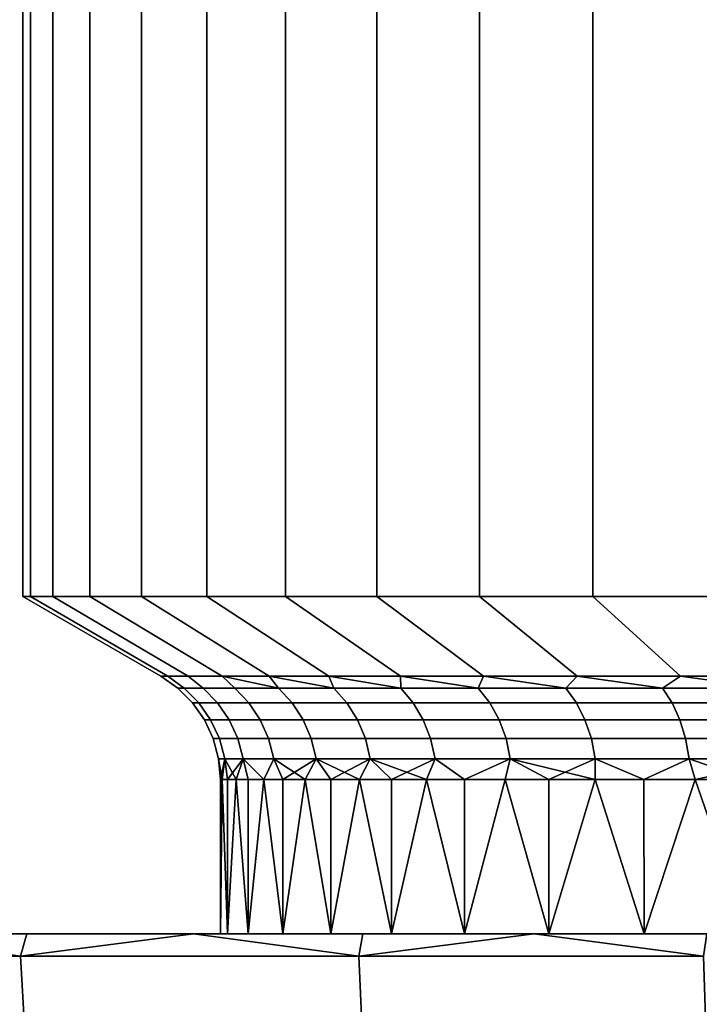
# Model space of a CAD drawing. Header units: metres. Extents: x -109 to 109, y -100 to 76.
# Tile 329 of 337: x 66 to 70.57, y 49.03 to 55.64. Entities that reach past the tile are written whole.
import ezdxf

# ---------------------------------------------------------------- set-up
doc = ezdxf.new("R2010")
doc.units = ezdxf.units.M
doc.layers.add('solid_21062310', color=7, linetype='CONTINUOUS')

msp = doc.modelspace()

# ---------------------------------------------------------------- linework, layer by layer
at = {"layer": 'solid_21062310'}
for points in [[(66.072937, 74.337997, 1.026819), (66.022499, 74.337997), (66.022499, 51.766434), (66.072937, 51.766434, 1.026829)], [(66.072937, 51.766434, -1.026829), (66.022499, 51.766434), (66.022499, 74.337997), (66.072937, 74.337997, -1.026819)], [(66.223778, 74.337997, 2.043845), (66.072937, 74.337997, 1.026819), (66.072937, 51.766434, 1.026829), (66.223778, 51.766434, 2.043844)], [(66.072937, 74.337997, -1.026819), (66.223778, 74.337997, -2.043845), (66.223778, 51.766434, -2.043844), (66.072937, 51.766434, -1.026829)], [(66.47361, 74.337997, 3.041305), (66.223778, 74.337997, 2.043845), (66.223778, 51.766434, 2.043844), (66.473595, 51.766434, 3.04126)], [(66.223778, 74.337997, -2.043845), (66.47361, 74.337997, -3.041304), (66.473595, 51.766434, -3.04126), (66.223778, 51.766434, -2.043844)], [(66.820038, 74.337997, 4.009537), (66.47361, 74.337997, 3.041305), (66.473595, 51.766434, 3.04126), (66.82, 51.766434, 4.009443)], [(66.820038, 74.337997, -4.009536), (66.82, 51.766434, -4.009443), (66.473595, 51.766434, -3.04126), (66.47361, 74.337997, -3.041304)], [(67.259705, 74.337997, 4.939122), (66.820038, 74.337997, 4.009537), (66.82, 51.766434, 4.009443), (67.259651, 51.766434, 4.939025)], [(67.259705, 74.337997, -4.939121), (67.259651, 51.766434, -4.939025), (66.82, 51.766434, -4.009443), (66.820038, 74.337997, -4.009536)], [(67.788361, 74.337997, 5.821112), (67.259705, 74.337997, 4.939122), (67.259651, 51.766434, 4.939025), (67.788322, 51.766434, 5.821049)], [(67.788361, 74.337997, -5.821111), (67.788322, 51.766434, -5.821049), (67.259651, 51.766434, -4.939025), (67.259705, 74.337997, -4.939121)], [(68.400841, 74.337997, 6.646927), (67.788361, 74.337997, 5.821112), (67.788322, 51.766434, 5.821049), (68.400887, 51.766434, 6.646979)], [(67.788361, 74.337997, -5.821111), (68.400841, 74.337997, -6.646926), (68.400887, 51.766434, -6.646979), (67.788322, 51.766434, -5.821049)], [(68.400841, 74.337997, 6.646927), (68.400887, 51.766434, 6.646979), (69.091446, 51.766434, 7.408867), (69.091232, 74.337997, 7.408655)], [(68.400841, 74.337997, -6.646926), (69.091232, 74.337997, -7.408653), (69.091446, 51.766434, -7.408867), (68.400887, 51.766434, -6.646979)], [(69.091232, 74.337997, 7.408655), (69.091446, 51.766434, 7.408867), (69.853294, 51.766434, 8.099341), (69.853012, 74.337997, 8.099107)], [(69.091232, 74.337997, -7.408653), (69.853012, 74.337997, -8.099106), (69.853294, 51.766434, -8.099341), (69.091446, 51.766434, -7.408867)], [(69.853012, 74.337997, 8.099107), (69.853294, 51.766434, 8.099341), (70.679077, 51.766434, 8.711768), (70.678856, 74.337997, 8.711618)], [(69.853012, 74.337997, -8.099106), (70.678856, 74.337997, -8.711617), (70.679077, 51.766434, -8.711768), (69.853294, 51.766434, -8.099341)], [(66.072937, 51.766434, 1.026829), (66.022499, 51.766434), (66.949997, 51.230942), (66.995987, 51.230942, 0.936062)], [(66.995987, 51.230942, -0.936061), (66.949997, 51.230942), (66.022499, 51.766434), (66.072937, 51.766434, -1.026829)], [(66.072937, 51.766434, 1.026829), (66.995987, 51.230942, 0.936062), (67.133499, 51.230942, 1.863109), (66.223778, 51.766434, 2.043844)], [(66.072937, 51.766434, -1.026829), (66.223778, 51.766434, -2.043844), (67.133499, 51.230942, -1.863108), (66.995987, 51.230942, -0.936061)], [(66.223778, 51.766434, 2.043844), (67.133499, 51.230942, 1.863109), (67.361221, 51.230942, 2.772213), (66.473595, 51.766434, 3.04126)], [(66.223778, 51.766434, -2.043844), (66.473595, 51.766434, -3.04126), (67.361221, 51.230942, -2.772212), (67.133499, 51.230942, -1.863108)], [(66.473595, 51.766434, 3.04126), (67.361221, 51.230942, 2.772213), (67.676949, 51.230942, 3.654619), (66.82, 51.766434, 4.009443)], [(66.473595, 51.766434, -3.04126), (66.82, 51.766434, -4.009443), (67.676949, 51.230942, -3.654618), (67.361221, 51.230942, -2.772212)], [(67.259651, 51.766434, 4.939025), (66.82, 51.766434, 4.009443), (67.676949, 51.230942, 3.654619), (68.077644, 51.230942, 4.50183)], [(66.82, 51.766434, -4.009443), (67.259651, 51.766434, -4.939025), (68.077644, 51.230942, -4.501828), (67.676949, 51.230942, -3.654618)], [(67.788322, 51.766434, 5.821049), (67.259651, 51.766434, 4.939025), (68.077644, 51.230942, 4.50183), (68.559456, 51.230942, 5.305685)], [(67.259651, 51.766434, -4.939025), (67.788322, 51.766434, -5.821049), (68.559456, 51.230942, -5.305683), (68.077644, 51.230942, -4.501828)], [(68.400887, 51.766434, 6.646979), (67.788322, 51.766434, 5.821049), (68.559456, 51.230942, 5.305685), (69.117737, 51.230942, 6.058442)], [(68.400887, 51.766434, -6.646979), (69.117737, 51.230942, -6.05844), (68.559456, 51.230942, -5.305683), (67.788322, 51.766434, -5.821049)], [(69.091446, 51.766434, 7.408867), (68.400887, 51.766434, 6.646979), (69.117737, 51.230942, 6.058442), (69.747108, 51.230942, 6.752851)], [(69.091446, 51.766434, -7.408867), (69.747108, 51.230942, -6.752851), (69.117737, 51.230942, -6.05844), (68.400887, 51.766434, -6.646979)], [(69.853294, 51.766434, 8.099341), (69.091446, 51.766434, 7.408867), (69.747108, 51.230942, 6.752851), (70.441521, 51.230942, 7.382233)], [(69.853294, 51.766434, -8.099341), (70.441528, 51.230942, -7.382236), (69.747108, 51.230942, -6.752851), (69.091446, 51.766434, -7.408867)], [(70.679077, 51.766434, 8.711768), (69.853294, 51.766434, 8.099341), (70.441521, 51.230942, 7.382233), (71.19429, 51.230942, 7.940526)], [(70.679077, 51.766434, -8.711768), (71.194298, 51.230942, -7.94053), (70.441528, 51.230942, -7.382236), (69.853294, 51.766434, -8.099341)], [(67.063805, 51.151314), (67.106529, 51.151314, 0.896968), (66.995987, 51.230942, 0.936062), (66.949997, 51.230942)], [(67.106529, 51.151314, -0.896968), (67.063805, 51.151314), (66.949997, 51.230942), (66.995987, 51.230942, -0.936061)], [(67.106529, 51.151314, 0.896968), (67.234329, 51.151314, 1.785812), (67.133499, 51.230942, 1.863109), (66.995987, 51.230942, 0.936062)], [(67.106529, 51.151314, -0.896968), (66.995987, 51.230942, -0.936061), (67.133499, 51.230942, -1.863108), (67.234329, 51.151314, -1.785812)], [(67.234329, 51.151314, 1.785812), (67.446037, 51.151314, 2.658484), (67.361221, 51.230942, 2.772213), (67.133499, 51.230942, 1.863109)], [(67.234329, 51.151314, -1.785812), (67.133499, 51.230942, -1.863108), (67.361221, 51.230942, -2.772212), (67.446037, 51.151314, -2.658484)], [(67.739738, 51.151314, 3.507081), (67.676949, 51.230942, 3.654619), (67.361221, 51.230942, 2.772213)], [(67.446037, 51.151314, 2.658484), (67.739738, 51.151314, 3.507081), (67.361221, 51.230942, 2.772213)], [(67.739738, 51.151314, -3.507081), (67.361221, 51.230942, -2.772212), (67.676949, 51.230942, -3.654618)], [(67.739738, 51.151314, -3.507081), (67.446037, 51.151314, -2.658484), (67.361221, 51.230942, -2.772212)], [(68.11277, 51.151314, 4.323916), (68.077644, 51.230942, 4.50183), (67.676949, 51.230942, 3.654619)], [(67.739738, 51.151314, 3.507081), (68.11277, 51.151314, 4.323916), (67.676949, 51.230942, 3.654619)], [(68.11277, 51.151314, -4.323916), (67.676949, 51.230942, -3.654618), (68.077644, 51.230942, -4.501828)], [(68.11277, 51.151314, -4.323916), (67.739738, 51.151314, -3.507081), (67.676949, 51.230942, -3.654618)], [(68.561768, 51.151314, 5.101594), (68.559456, 51.230942, 5.305685), (68.077644, 51.230942, 4.50183)], [(68.11277, 51.151314, 4.323916), (68.561768, 51.151314, 5.101594), (68.077644, 51.230942, 4.50183)], [(68.561768, 51.151314, -5.101594), (68.077644, 51.230942, -4.501828), (68.559456, 51.230942, -5.305683)], [(68.561768, 51.151314, -5.101594), (68.11277, 51.151314, -4.323916), (68.077644, 51.230942, -4.501828)], [(69.082649, 51.151314, 5.83307), (69.117737, 51.230942, 6.058442), (68.559456, 51.230942, 5.305685)], [(68.561768, 51.151314, 5.101594), (69.082649, 51.151314, 5.83307), (68.559456, 51.230942, 5.305685)], [(69.082649, 51.151314, -5.83307), (68.559456, 51.230942, -5.305683), (69.117737, 51.230942, -6.05844)], [(69.082649, 51.151314, -5.83307), (68.561768, 51.151314, -5.101594), (68.559456, 51.230942, -5.305683)], [(69.082649, 51.151314, 5.83307), (69.6707, 51.151314, 6.511722), (69.117737, 51.230942, 6.058442)], [(69.6707, 51.151314, -6.511722), (69.082649, 51.151314, -5.83307), (69.117737, 51.230942, -6.05844)], [(69.6707, 51.151314, 6.511722), (69.747108, 51.230942, 6.752851), (69.117737, 51.230942, 6.058442)], [(69.6707, 51.151314, -6.511722), (69.117737, 51.230942, -6.05844), (69.747108, 51.230942, -6.752851)], [(69.6707, 51.151314, 6.511722), (70.320602, 51.151314, 7.131402), (69.747108, 51.230942, 6.752851)], [(70.320602, 51.151314, -7.131402), (69.6707, 51.151314, -6.511722), (69.747108, 51.230942, -6.752851)], [(70.320602, 51.151314, 7.131402), (70.441521, 51.230942, 7.382233), (69.747108, 51.230942, 6.752851)], [(70.320602, 51.151314, -7.131402), (69.747108, 51.230942, -6.752851), (70.441528, 51.230942, -7.382236)], [(70.320602, 51.151314, 7.131402), (71.026466, 51.151314, 7.6865), (70.441521, 51.230942, 7.382233)], [(71.026466, 51.151314, -7.6865), (70.320602, 51.151314, -7.131402), (70.441528, 51.230942, -7.382236)], [(71.026466, 51.151314, 7.6865), (71.19429, 51.230942, 7.940526), (70.441521, 51.230942, 7.382233)], [(71.026466, 51.151314, -7.6865), (70.441528, 51.230942, -7.382236), (71.194298, 51.230942, -7.94053)], [(67.162567, 51.05267), (67.204849, 51.05267, 0.88758), (67.106529, 51.151314, 0.896968), (67.063805, 51.151314)], [(67.204849, 51.05267, -0.88758), (67.162567, 51.05267), (67.063805, 51.151314), (67.106529, 51.151314, -0.896968)], [(67.204849, 51.05267, 0.88758), (67.331306, 51.05267, 1.767121), (67.234329, 51.151314, 1.785812), (67.106529, 51.151314, 0.896968)], [(67.331306, 51.05267, -1.767121), (67.204849, 51.05267, -0.88758), (67.106529, 51.151314, -0.896968), (67.234329, 51.151314, -1.785812)], [(67.331306, 51.05267, 1.767121), (67.540794, 51.05267, 2.630659), (67.446037, 51.151314, 2.658484), (67.234329, 51.151314, 1.785812)], [(67.540794, 51.05267, -2.630659), (67.331306, 51.05267, -1.767121), (67.234329, 51.151314, -1.785812), (67.446037, 51.151314, -2.658484)], [(67.540794, 51.05267, 2.630659), (67.831429, 51.05267, 3.470374), (67.739738, 51.151314, 3.507081), (67.446037, 51.151314, 2.658484)], [(67.831429, 51.05267, -3.470374), (67.540794, 51.05267, -2.630659), (67.446037, 51.151314, -2.658484), (67.739738, 51.151314, -3.507081)], [(67.831429, 51.05267, 3.470374), (68.200562, 51.05267, 4.27866), (68.11277, 51.151314, 4.323916), (67.739738, 51.151314, 3.507081)], [(68.200562, 51.05267, -4.27866), (67.831429, 51.05267, -3.470374), (67.739738, 51.151314, -3.507081), (68.11277, 51.151314, -4.323916)], [(68.200562, 51.05267, 4.27866), (68.644852, 51.05267, 5.048198), (68.561768, 51.151314, 5.101594), (68.11277, 51.151314, 4.323916)], [(68.644852, 51.05267, -5.048198), (68.200562, 51.05267, -4.27866), (68.11277, 51.151314, -4.323916), (68.561768, 51.151314, -5.101594)], [(68.644852, 51.05267, 5.048198), (69.160278, 51.05267, 5.772018), (69.082649, 51.151314, 5.83307), (68.561768, 51.151314, 5.101594)], [(69.160278, 51.05267, -5.772018), (68.644852, 51.05267, -5.048198), (68.561768, 51.151314, -5.101594), (69.082649, 51.151314, -5.83307)], [(69.160278, 51.05267, 5.772018), (69.74218, 51.05267, 6.443567), (69.6707, 51.151314, 6.511722), (69.082649, 51.151314, 5.83307)], [(69.74218, 51.05267, -6.443567), (69.160278, 51.05267, -5.772018), (69.082649, 51.151314, -5.83307), (69.6707, 51.151314, -6.511722)], [(69.74218, 51.05267, 6.443567), (70.385284, 51.05267, 7.056762), (70.320602, 51.151314, 7.131402), (69.6707, 51.151314, 6.511722)], [(70.385284, 51.05267, -7.056762), (69.74218, 51.05267, -6.443567), (69.6707, 51.151314, -6.511722), (70.320602, 51.151314, -7.131402)], [(70.385284, 51.05267, 7.056762), (71.083755, 51.05267, 7.606049), (71.026466, 51.151314, 7.6865), (70.320602, 51.151314, 7.131402)], [(71.083755, 51.05267, -7.606049), (70.385284, 51.05267, -7.056762), (70.320602, 51.151314, -7.131402), (71.026466, 51.151314, -7.6865)], [(67.242683, 50.938362), (67.284599, 50.938362, 0.879964), (67.204849, 51.05267, 0.88758), (67.162567, 51.05267)], [(67.284599, 50.938362, -0.879964), (67.242683, 50.938362), (67.162567, 51.05267), (67.204849, 51.05267, -0.88758)], [(67.284599, 50.938362, 0.879964), (67.409973, 50.938362, 1.751959), (67.331306, 51.05267, 1.767121), (67.204849, 51.05267, 0.88758)], [(67.409973, 50.938362, -1.751959), (67.284599, 50.938362, -0.879964), (67.204849, 51.05267, -0.88758), (67.331306, 51.05267, -1.767121)], [(67.409973, 50.938362, 1.751959), (67.617668, 50.938362, 2.608088), (67.540794, 51.05267, 2.630659), (67.331306, 51.05267, 1.767121)], [(67.617668, 50.938362, -2.608088), (67.409973, 50.938362, -1.751959), (67.331306, 51.05267, -1.767121), (67.540794, 51.05267, -2.630659)], [(67.617668, 50.938362, 2.608088), (67.9058, 50.938362, 3.440598), (67.831429, 51.05267, 3.470374), (67.540794, 51.05267, 2.630659)], [(67.9058, 50.938362, -3.440598), (67.617668, 50.938362, -2.608088), (67.540794, 51.05267, -2.630659), (67.831429, 51.05267, -3.470374)], [(67.9058, 50.938362, 3.440598), (68.271767, 50.938362, 4.241949), (68.200562, 51.05267, 4.27866), (67.831429, 51.05267, 3.470374)], [(68.271767, 50.938362, -4.241949), (67.9058, 50.938362, -3.440598), (67.831429, 51.05267, -3.470374), (68.200562, 51.05267, -4.27866)], [(68.271767, 50.938362, 4.241949), (68.71225, 50.938362, 5.004885), (68.644852, 51.05267, 5.048198), (68.200562, 51.05267, 4.27866)], [(68.71225, 50.938362, -5.004885), (68.271767, 50.938362, -4.241949), (68.200562, 51.05267, -4.27866), (68.644852, 51.05267, -5.048198)], [(68.71225, 50.938362, 5.004885), (69.223259, 50.938362, 5.722495), (69.160278, 51.05267, 5.772018), (68.644852, 51.05267, 5.048198)], [(69.223259, 50.938362, -5.722495), (68.71225, 50.938362, -5.004885), (68.644852, 51.05267, -5.048198), (69.160278, 51.05267, -5.772018)], [(69.223259, 50.938362, 5.722495), (69.800163, 50.938362, 6.388282), (69.74218, 51.05267, 6.443567), (69.160278, 51.05267, 5.772018)], [(69.800163, 50.938362, -6.388282), (69.223259, 50.938362, -5.722495), (69.160278, 51.05267, -5.772018), (69.74218, 51.05267, -6.443567)], [(69.800163, 50.938362, 6.388282), (70.437744, 50.938362, 6.996215), (70.385284, 51.05267, 7.056762), (69.74218, 51.05267, 6.443567)], [(70.437744, 50.938362, -6.996215), (69.800163, 50.938362, -6.388282), (69.74218, 51.05267, -6.443567), (70.385284, 51.05267, -7.056762)], [(70.437744, 50.938362, 6.996215), (71.130226, 50.938362, 7.54079), (71.083755, 51.05267, 7.606049), (70.385284, 51.05267, 7.056762)], [(71.130226, 50.938362, -7.54079), (70.437744, 50.938362, -6.996215), (70.385284, 51.05267, -7.056762), (71.083755, 51.05267, -7.606049)], [(67.301704, 50.811867), (67.343353, 50.811867, 0.874353), (67.284599, 50.938362, 0.879964), (67.242683, 50.938362)], [(67.343353, 50.811867, -0.874353), (67.301704, 50.811867), (67.242683, 50.938362), (67.284599, 50.938362, -0.879964)], [(67.343353, 50.811867, 0.874353), (67.467934, 50.811867, 1.740789), (67.409973, 50.938362, 1.751959), (67.284599, 50.938362, 0.879964)], [(67.467934, 50.811867, -1.740789), (67.343353, 50.811867, -0.874353), (67.284599, 50.938362, -0.879964), (67.409973, 50.938362, -1.751959)], [(67.467934, 50.811867, 1.740789), (67.674301, 50.811867, 2.591459), (67.617668, 50.938362, 2.608088), (67.409973, 50.938362, 1.751959)], [(67.674301, 50.811867, -2.591459), (67.467934, 50.811867, -1.740789), (67.409973, 50.938362, -1.751959), (67.617668, 50.938362, -2.608088)], [(67.674301, 50.811867, 2.591459), (67.960602, 50.811867, 3.41866), (67.9058, 50.938362, 3.440598), (67.617668, 50.938362, 2.608088)], [(67.960602, 50.811867, -3.41866), (67.674301, 50.811867, -2.591459), (67.617668, 50.938362, -2.608088), (67.9058, 50.938362, -3.440598)], [(67.960602, 50.811867, 3.41866), (68.324234, 50.811867, 4.214902), (68.271767, 50.938362, 4.241949), (67.9058, 50.938362, 3.440598)], [(68.324234, 50.811867, -4.214902), (67.960602, 50.811867, -3.41866), (67.9058, 50.938362, -3.440598), (68.271767, 50.938362, -4.241949)], [(68.324234, 50.811867, 4.214902), (68.761902, 50.811867, 4.972973), (68.71225, 50.938362, 5.004885), (68.271767, 50.938362, 4.241949)], [(68.761902, 50.811867, -4.972973), (68.324234, 50.811867, -4.214902), (68.271767, 50.938362, -4.241949), (68.71225, 50.938362, -5.004885)], [(68.761902, 50.811867, 4.972973), (69.269653, 50.811867, 5.686008), (69.223259, 50.938362, 5.722495), (68.71225, 50.938362, 5.004885)], [(69.269653, 50.811867, -5.686008), (68.761902, 50.811867, -4.972973), (68.71225, 50.938362, -5.004885), (69.223259, 50.938362, -5.722495)], [(69.269653, 50.811867, 5.686008), (69.84288, 50.811867, 6.347549), (69.800163, 50.938362, 6.388282), (69.223259, 50.938362, 5.722495)], [(69.84288, 50.811867, -6.347549), (69.269653, 50.811867, -5.686008), (69.223259, 50.938362, -5.722495), (69.800163, 50.938362, -6.388282)], [(69.84288, 50.811867, 6.347549), (70.476402, 50.811867, 6.951607), (70.437744, 50.938362, 6.996215), (69.800163, 50.938362, 6.388282)], [(70.476402, 50.811867, -6.951607), (69.84288, 50.811867, -6.347549), (69.800163, 50.938362, -6.388282), (70.437744, 50.938362, -6.996215)], [(70.476402, 50.811867, 6.951607), (71.164467, 50.811867, 7.492709), (71.130226, 50.938362, 7.54079), (70.437744, 50.938362, 6.996215)], [(71.164467, 50.811867, -7.492709), (70.476402, 50.811867, -6.951607), (70.437744, 50.938362, -6.996215), (71.130226, 50.938362, -7.54079)], [(67.337845, 50.67704), (67.379333, 50.67704, 0.870918), (67.343353, 50.811867, 0.874353), (67.301704, 50.811867)], [(67.379333, 50.67704, -0.870918), (67.337845, 50.67704), (67.301704, 50.811867), (67.343353, 50.811867, -0.874353)], [(67.379333, 50.67704, 0.870918), (67.503418, 50.67704, 1.733949), (67.467934, 50.811867, 1.740789), (67.343353, 50.811867, 0.874353)], [(67.503418, 50.67704, -1.733949), (67.379333, 50.67704, -0.870918), (67.343353, 50.811867, -0.874353), (67.467934, 50.811867, -1.740789)], [(67.503418, 50.67704, 1.733949), (67.708977, 50.67704, 2.581277), (67.674301, 50.811867, 2.591459), (67.467934, 50.811867, 1.740789)], [(67.708977, 50.67704, -2.581277), (67.503418, 50.67704, -1.733949), (67.467934, 50.811867, -1.740789), (67.674301, 50.811867, -2.591459)], [(67.708977, 50.67704, 2.581277), (67.994148, 50.67704, 3.405229), (67.960602, 50.811867, 3.41866), (67.674301, 50.811867, 2.591459)], [(67.994148, 50.67704, -3.405229), (67.708977, 50.67704, -2.581277), (67.674301, 50.811867, -2.591459), (67.960602, 50.811867, -3.41866)], [(67.994148, 50.67704, 3.405229), (68.356354, 50.67704, 4.198342), (68.324234, 50.811867, 4.214902), (67.960602, 50.811867, 3.41866)], [(68.356354, 50.67704, -4.198342), (67.994148, 50.67704, -3.405229), (67.960602, 50.811867, -3.41866), (68.324234, 50.811867, -4.214902)], [(68.356354, 50.67704, 4.198342), (68.792305, 50.67704, 4.953434), (68.761902, 50.811867, 4.972973), (68.324234, 50.811867, 4.214902)], [(68.792305, 50.67704, -4.953434), (68.356354, 50.67704, -4.198342), (68.324234, 50.811867, -4.214902), (68.761902, 50.811867, -4.972973)], [(68.792305, 50.67704, 4.953434), (69.298058, 50.67704, 5.663668), (69.269653, 50.811867, 5.686008), (68.761902, 50.811867, 4.972973)], [(69.298058, 50.67704, -5.663668), (68.792305, 50.67704, -4.953434), (68.761902, 50.811867, -4.972973), (69.269653, 50.811867, -5.686008)], [(69.298058, 50.67704, 5.663668), (69.869034, 50.67704, 6.32261), (69.84288, 50.811867, 6.347549), (69.269653, 50.811867, 5.686008)], [(69.869034, 50.67704, -6.32261), (69.298058, 50.67704, -5.663668), (69.269653, 50.811867, -5.686008), (69.84288, 50.811867, -6.347549)], [(69.869034, 50.67704, 6.32261), (70.500069, 50.67704, 6.924294), (70.476402, 50.811867, 6.951607), (69.84288, 50.811867, 6.347549)], [(70.500069, 50.67704, -6.924294), (69.869034, 50.67704, -6.32261), (69.84288, 50.811867, -6.347549), (70.476402, 50.811867, -6.951607)], [(70.500069, 50.67704, 6.924294), (71.185432, 50.67704, 7.46327), (71.164467, 50.811867, 7.492709), (70.476402, 50.811867, 6.951607)], [(71.185432, 50.67704, -7.46327), (70.500069, 50.67704, -6.924294), (70.476402, 50.811867, -6.951607), (71.164467, 50.811867, -7.492709)], [(67.337845, 50.67704), (67.349998, 50.53812), (67.361748, 50.53812, 0.463439)], [(67.379333, 50.67704, -0.870918), (67.349998, 50.53812), (67.337845, 50.67704)], [(67.337845, 50.67704), (67.361748, 50.53812, 0.463439), (67.379333, 50.67704, 0.870918)], [(67.379333, 50.67704, -0.870918), (67.361748, 50.53812, -0.463439), (67.349998, 50.53812)], [(67.379333, 50.67704, 0.870918), (67.361748, 50.53812, 0.463439), (67.396942, 50.53812, 0.925689)], [(67.379333, 50.67704, -0.870918), (67.396942, 50.53812, -0.925689), (67.361748, 50.53812, -0.463439)], [(67.379333, 50.67704, 0.870918), (67.396942, 50.53812, 0.925689), (67.455513, 50.53812, 1.385562)], [(67.379333, 50.67704, 0.870918), (67.455513, 50.53812, 1.385562), (67.503418, 50.67704, 1.733949)], [(67.503418, 50.67704, -1.733949), (67.396942, 50.53812, -0.925689), (67.379333, 50.67704, -0.870918)], [(67.503418, 50.67704, -1.733949), (67.455513, 50.53812, -1.385562), (67.396942, 50.53812, -0.925689)], [(67.503418, 50.67704, 1.733949), (67.455513, 50.53812, 1.385562), (67.5373, 50.53812, 1.841879)], [(67.503418, 50.67704, -1.733949), (67.5373, 50.53812, -1.841879), (67.455513, 50.53812, -1.385562)], [(67.503418, 50.67704, 1.733949), (67.5373, 50.53812, 1.841879), (67.64209, 50.53812, 2.293467)], [(67.503418, 50.67704, 1.733949), (67.64209, 50.53812, 2.293467), (67.708977, 50.67704, 2.581277)], [(67.503418, 50.67704, -1.733949), (67.708977, 50.67704, -2.581277), (67.64209, 50.53812, -2.293467), (67.5373, 50.53812, -1.841879)], [(67.708977, 50.67704, 2.581277), (67.64209, 50.53812, 2.293467), (67.769623, 50.53812, 2.739168)], [(67.708977, 50.67704, -2.581277), (67.769623, 50.53812, -2.739168), (67.64209, 50.53812, -2.293467)], [(67.708977, 50.67704, 2.581277), (67.769623, 50.53812, 2.739168), (67.919563, 50.53812, 3.177838)], [(67.708977, 50.67704, 2.581277), (67.919563, 50.53812, 3.177838), (67.994148, 50.67704, 3.405229)], [(67.994148, 50.67704, -3.405229), (67.769623, 50.53812, -2.739168), (67.708977, 50.67704, -2.581277)], [(67.994148, 50.67704, -3.405229), (67.919563, 50.53812, -3.177838), (67.769623, 50.53812, -2.739168)], [(67.994148, 50.67704, 3.405229), (67.919563, 50.53812, 3.177838), (68.09153, 50.53812, 3.60835)], [(67.994148, 50.67704, -3.405229), (68.09153, 50.53812, -3.60835), (67.919563, 50.53812, -3.177838)], [(67.994148, 50.67704, 3.405229), (68.09153, 50.53812, 3.60835), (68.285088, 50.53812, 4.0296)], [(67.994148, 50.67704, 3.405229), (68.285088, 50.53812, 4.0296), (68.356354, 50.67704, 4.198342)], [(68.356354, 50.67704, -4.198342), (68.09153, 50.53812, -3.60835), (67.994148, 50.67704, -3.405229)], [(68.356354, 50.67704, -4.198342), (68.285088, 50.53812, -4.029599), (68.09153, 50.53812, -3.60835)], [(68.356354, 50.67704, 4.198342), (68.285088, 50.53812, 4.0296), (68.499725, 50.53812, 4.440505)], [(68.356354, 50.67704, -4.198342), (68.499725, 50.53812, -4.440505), (68.285088, 50.53812, -4.029599)], [(68.356354, 50.67704, 4.198342), (68.499725, 50.53812, 4.440505), (68.734901, 50.53812, 4.840012)], [(68.356354, 50.67704, 4.198342), (68.734901, 50.53812, 4.840012), (68.792305, 50.67704, 4.953434)], [(68.792305, 50.67704, -4.953434), (68.499725, 50.53812, -4.440505), (68.356354, 50.67704, -4.198342)], [(68.792305, 50.67704, -4.953434), (68.734901, 50.53812, -4.840011), (68.499725, 50.53812, -4.440505)], [(68.792305, 50.67704, 4.953434), (68.734901, 50.53812, 4.840012), (68.990005, 50.53812, 5.227094)], [(68.792305, 50.67704, -4.953434), (68.990005, 50.53812, -5.227093), (68.734901, 50.53812, -4.840011)], [(69.298058, 50.67704, 5.663668), (68.792305, 50.67704, 4.953434), (68.990005, 50.53812, 5.227094), (69.264397, 50.53812, 5.600759)], [(69.298058, 50.67704, -5.663668), (68.990005, 50.53812, -5.227093), (68.792305, 50.67704, -4.953434)], [(69.298058, 50.67704, -5.663668), (69.264389, 50.53812, -5.600758), (68.990005, 50.53812, -5.227093)], [(69.298058, 50.67704, -5.663668), (69.55735, 50.53812, -5.960044), (69.264389, 50.53812, -5.600758)], [(69.298058, 50.67704, 5.663668), (69.264397, 50.53812, 5.600759), (69.55735, 50.53812, 5.960045)], [(69.298058, 50.67704, 5.663668), (69.55735, 50.53812, 5.960045), (69.868134, 50.53812, 6.304032)], [(69.298058, 50.67704, 5.663668), (69.868134, 50.53812, 6.304032), (69.869034, 50.67704, 6.32261)], [(69.869034, 50.67704, -6.32261), (69.55735, 50.53812, -5.960044), (69.298058, 50.67704, -5.663668)], [(69.869034, 50.67704, -6.32261), (69.868134, 50.53812, -6.304032), (69.55735, 50.53812, -5.960044)], [(69.869034, 50.67704, 6.32261), (69.868134, 50.53812, 6.304032), (70.195938, 50.53812, 6.631838)], [(69.869034, 50.67704, -6.32261), (70.195938, 50.53812, -6.631839), (69.868134, 50.53812, -6.304032)], [(69.869034, 50.67704, 6.32261), (70.195938, 50.53812, 6.631838), (70.500069, 50.67704, 6.924294)], [(70.500069, 50.67704, -6.924294), (70.195938, 50.53812, -6.631839), (69.869034, 50.67704, -6.32261)], [(70.500069, 50.67704, 6.924294), (70.195938, 50.53812, 6.631838), (70.539925, 50.53812, 6.942621)], [(70.500069, 50.67704, -6.924294), (70.539925, 50.53812, -6.942623), (70.195938, 50.53812, -6.631839)], [(70.500069, 50.67704, 6.924294), (70.539925, 50.53812, 6.942621), (70.899216, 50.53812, 7.235584)], [(70.500069, 50.67704, 6.924294), (70.899216, 50.53812, 7.235584), (71.185432, 50.67704, 7.46327)], [(71.185432, 50.67704, -7.46327), (70.539925, 50.53812, -6.942623), (70.500069, 50.67704, -6.924294)], [(71.185432, 50.67704, -7.46327), (70.899216, 50.53812, -7.235587), (70.539925, 50.53812, -6.942623)], [(67.361748, 50.53812, 0.463439), (67.349998, 50.53812), (67.349998, 49.5), (67.397903, 49.5, 0.930894)], [(67.361748, 50.53812, -0.463439), (67.349998, 49.5), (67.349998, 50.53812)], [(67.361748, 50.53812, -0.463439), (67.396942, 50.53812, -0.925689), (67.397903, 49.5, -0.930894), (67.349998, 49.5)], [(67.396942, 50.53812, 0.925689), (67.361748, 50.53812, 0.463439), (67.397903, 49.5, 0.930894)], [(67.455513, 50.53812, 1.385562), (67.396942, 50.53812, 0.925689), (67.397903, 49.5, 0.930894), (67.537392, 49.5, 1.842322)], [(67.396942, 50.53812, -0.925689), (67.455513, 50.53812, -1.385562), (67.397903, 49.5, -0.930894)], [(67.455513, 50.53812, -1.385562), (67.5373, 50.53812, -1.841879), (67.537392, 49.5, -1.842322), (67.397903, 49.5, -0.930894)], [(67.5373, 50.53812, 1.841879), (67.455513, 50.53812, 1.385562), (67.537392, 49.5, 1.842322)], [(67.64209, 50.53812, 2.293467), (67.5373, 50.53812, 1.841879), (67.537392, 49.5, 1.842322), (67.769913, 49.5, 2.73873)], [(67.5373, 50.53812, -1.841879), (67.64209, 50.53812, -2.293467), (67.537392, 49.5, -1.842322)], [(67.64209, 50.53812, -2.293467), (67.769623, 50.53812, -2.739168), (67.769913, 49.5, -2.73873), (67.537392, 49.5, -1.842322)], [(67.769623, 50.53812, 2.739168), (67.64209, 50.53812, 2.293467), (67.769913, 49.5, 2.73873)], [(67.919563, 50.53812, 3.177838), (67.769623, 50.53812, 2.739168), (67.769913, 49.5, 2.73873), (68.09185, 49.5, 3.609023)], [(67.769623, 50.53812, -2.739168), (67.919563, 50.53812, -3.177838), (67.769913, 49.5, -2.73873)], [(67.919563, 50.53812, -3.177838), (68.09153, 50.53812, -3.60835), (68.09185, 49.5, -3.609023), (67.769913, 49.5, -2.73873)], [(68.09153, 50.53812, 3.60835), (67.919563, 50.53812, 3.177838), (68.09185, 49.5, 3.609023)], [(68.285088, 50.53812, 4.0296), (68.09153, 50.53812, 3.60835), (68.09185, 49.5, 3.609023), (68.499802, 49.5, 4.439841)], [(68.09153, 50.53812, -3.60835), (68.285088, 50.53812, -4.029599), (68.09185, 49.5, -3.609023)], [(68.285088, 50.53812, -4.029599), (68.499725, 50.53812, -4.440505), (68.499802, 49.5, -4.439841), (68.09185, 49.5, -3.609023)], [(68.499725, 50.53812, 4.440505), (68.285088, 50.53812, 4.0296), (68.499802, 49.5, 4.439841)], [(68.734901, 50.53812, 4.840012), (68.499725, 50.53812, 4.440505), (68.499802, 49.5, 4.439841), (68.990623, 49.5, 5.227886)], [(68.499725, 50.53812, -4.440505), (68.734901, 50.53812, -4.840011), (68.499802, 49.5, -4.439841)], [(68.734901, 50.53812, -4.840011), (68.990005, 50.53812, -5.227093), (68.990623, 49.5, -5.227886), (68.499802, 49.5, -4.439841)], [(68.990005, 50.53812, 5.227094), (68.734901, 50.53812, 4.840012), (68.990623, 49.5, 5.227886)], [(69.264397, 50.53812, 5.600759), (68.990005, 50.53812, 5.227094), (68.990623, 49.5, 5.227886), (69.557152, 49.5, 5.959245)], [(68.990005, 50.53812, -5.227093), (69.264389, 50.53812, -5.600758), (68.990623, 49.5, -5.227886)], [(69.264389, 50.53812, -5.600758), (69.55735, 50.53812, -5.960044), (69.557152, 49.5, -5.959245), (68.990623, 49.5, -5.227886)], [(69.55735, 50.53812, 5.960045), (69.264397, 50.53812, 5.600759), (69.557152, 49.5, 5.959245)], [(69.868134, 50.53812, 6.304032), (69.55735, 50.53812, 5.960045), (69.557152, 49.5, 5.959245), (70.196854, 49.5, 6.632599)], [(69.868134, 50.53812, -6.304032), (70.195938, 50.53812, -6.631839), (70.196854, 49.5, -6.632599), (69.557152, 49.5, -5.959245)], [(69.55735, 50.53812, -5.960044), (69.868134, 50.53812, -6.304032), (69.557152, 49.5, -5.959245)], [(70.195938, 50.53812, 6.631838), (69.868134, 50.53812, 6.304032), (70.196854, 49.5, 6.632599)], [(70.539925, 50.53812, 6.942621), (70.195938, 50.53812, 6.631838), (70.196854, 49.5, 6.632599), (70.898705, 49.5, 7.234753)], [(70.195938, 50.53812, -6.631839), (70.539925, 50.53812, -6.942623), (70.196854, 49.5, -6.632599)], [(70.539925, 50.53812, -6.942623), (70.899216, 50.53812, -7.235587), (70.898705, 49.5, -7.234753), (70.196854, 49.5, -6.632599)], [(70.899216, 50.53812, 7.235584), (70.539925, 50.53812, 6.942621), (70.898705, 49.5, 7.234753)], [(44.850693, 49.5), (44.873661, 49.5, 1.189918), (67.397903, 49.5, 0.930894), (67.349998, 49.5)], [(44.873661, 49.5, -1.189918), (44.850693, 49.5), (67.349998, 49.5), (67.397903, 49.5, -0.930894)], [(44.940258, 49.5, 2.372911), (67.537392, 49.5, 1.842322), (67.397903, 49.5, 0.930894), (44.873661, 49.5, 1.189918)], [(44.940258, 49.5, -2.372911), (44.873661, 49.5, -1.189918), (67.397903, 49.5, -0.930894), (67.537392, 49.5, -1.842322)], [(45.050488, 49.5, 3.548979), (67.769913, 49.5, 2.73873), (67.537392, 49.5, 1.842322), (44.940258, 49.5, 2.372911)], [(45.050488, 49.5, -3.548979), (44.940258, 49.5, -2.372911), (67.537392, 49.5, -1.842322), (67.769913, 49.5, -2.73873)], [(45.204353, 49.5, 4.718122), (68.09185, 49.5, 3.609023), (67.769913, 49.5, 2.73873), (45.050488, 49.5, 3.548979)], [(45.050488, 49.5, -3.548979), (67.769913, 49.5, -2.73873), (68.09185, 49.5, -3.609023)], [(45.204353, 49.5, -4.718122), (45.050488, 49.5, -3.548979), (68.09185, 49.5, -3.609023), (68.499802, 49.5, -4.439841)], [(45.402264, 49.5, 5.882078), (68.990623, 49.5, 5.227886), (68.499802, 49.5, 4.439841), (45.204353, 49.5, 4.718122)], [(45.204353, 49.5, 4.718122), (68.499802, 49.5, 4.439841), (68.09185, 49.5, 3.609023)], [(45.402264, 49.5, -5.882078), (45.204353, 49.5, -4.718122), (68.499802, 49.5, -4.439841), (68.990623, 49.5, -5.227886)], [(45.644463, 49.5, 7.041844), (69.557152, 49.5, 5.959245), (68.990623, 49.5, 5.227886), (45.402264, 49.5, 5.882078)], [(45.402264, 49.5, -5.882078), (68.990623, 49.5, -5.227886), (69.557152, 49.5, -5.959245)], [(45.644463, 49.5, -7.041844), (45.402264, 49.5, -5.882078), (69.557152, 49.5, -5.959245), (70.196854, 49.5, -6.632599)], [(45.929832, 49.5, 8.192769), (70.898705, 49.5, 7.234753), (70.196854, 49.5, 6.632599), (45.644463, 49.5, 7.041844)], [(45.644463, 49.5, 7.041844), (70.196854, 49.5, 6.632599), (69.557152, 49.5, 5.959245)], [(45.644463, 49.5, -7.041844), (70.196854, 49.5, -6.632599), (70.898705, 49.5, -7.234753)], [(45.929832, 49.5, -8.192769), (45.644463, 49.5, -7.041844), (70.898705, 49.5, -7.234753), (71.661133, 49.5, -7.765673)], [(46.257225, 49.5, 9.330058), (72.469551, 49.5, 8.214149), (71.661133, 49.5, 7.765673), (45.929832, 49.5, 8.192769)], [(45.929832, 49.5, 8.192769), (71.661133, 49.5, 7.765673), (70.898705, 49.5, 7.234753)], [(45.929832, 49.5, -8.192769), (71.661133, 49.5, -7.765673), (72.469551, 49.5, -8.214149)], [(45.929832, 49.5, -8.192769), (72.469551, 49.5, -8.214149), (73.323471, 49.5, -8.580749)], [(45.929832, 49.5, -8.192769), (73.323471, 49.5, -8.580749), (74.205421, 49.5, -8.857331)], [(45.929832, 49.5, -8.192769), (74.205421, 49.5, -8.857331), (75.115799, 49.5, -9.044491)], [(46.257225, 49.5, -9.330058), (45.929832, 49.5, -8.192769), (75.115799, 49.5, -9.044491), (76.035271, 49.5, -9.137949)], [(46.257225, 49.5, 9.330058), (76.964729, 49.5, 9.137949), (76.035271, 49.5, 9.137949)], [(106.742775, 49.5, 9.330058), (76.964729, 49.5, 9.137949), (46.257225, 49.5, 9.330058)], [(46.257225, 49.5, 9.330058), (76.035271, 49.5, 9.137949), (75.115799, 49.5, 9.044491)], [(46.257225, 49.5, 9.330058), (75.115799, 49.5, 9.044491), (74.205421, 49.5, 8.857331)], [(46.257225, 49.5, 9.330058), (74.205421, 49.5, 8.857331), (73.323471, 49.5, 8.580749)], [(46.257225, 49.5, 9.330058), (73.323471, 49.5, 8.580749), (72.469551, 49.5, 8.214149)], [(46.257225, 49.5, -9.330058), (76.035271, 49.5, -9.137949), (106.742775, 49.5, -9.330058)], [(46.626232, 49.5, -10.451293), (46.257225, 49.5, -9.330058), (106.742775, 49.5, -9.330058), (106.373772, 49.5, -10.451293)], [(106.373772, 49.5, 10.451293), (106.742775, 49.5, 9.330058), (46.257225, 49.5, 9.330058), (46.626232, 49.5, 10.451293)], [(47.038429, 49.5, -11.561517), (46.626232, 49.5, -10.451293), (106.373772, 49.5, -10.451293), (105.961571, 49.5, -11.561517)], [(105.961571, 49.5, 11.561517), (106.373772, 49.5, 10.451293), (46.626232, 49.5, 10.451293), (47.038429, 49.5, 11.561517)], [(47.492268, 49.5, -12.657188), (47.038429, 49.5, -11.561517), (105.961571, 49.5, -11.561517), (105.507729, 49.5, -12.657188)], [(105.507729, 49.5, 12.657188), (105.961571, 49.5, 11.561517), (47.038429, 49.5, 11.561517), (47.492268, 49.5, 12.657188)], [(47.985847, 49.5, -13.733713), (47.492268, 49.5, -12.657188), (105.507729, 49.5, -12.657188), (105.014153, 49.5, -13.733713)], [(105.014153, 49.5, 13.733713), (105.507729, 49.5, 12.657188), (47.492268, 49.5, 12.657188), (47.985847, 49.5, 13.733713)], [(48.517765, 49.5, -14.787492), (47.985847, 49.5, -13.733713), (105.014153, 49.5, -13.733713), (104.482231, 49.5, -14.787492)], [(104.482231, 49.5, 14.787492), (105.014153, 49.5, 13.733713), (47.985847, 49.5, 13.733713), (48.517765, 49.5, 14.787492)], [(49.090477, 49.5, -15.823219), (48.517765, 49.5, -14.787492), (104.482231, 49.5, -14.787492), (103.909523, 49.5, -15.823219)], [(103.909523, 49.5, 15.823219), (104.482231, 49.5, 14.787492), (48.517765, 49.5, 14.787492), (49.090477, 49.5, 15.823219)], [(49.702553, 49.5, -16.838882), (49.090477, 49.5, -15.823219), (103.909523, 49.5, -15.823219), (103.297447, 49.5, -16.838882)], [(103.297447, 49.5, 16.838882), (103.909523, 49.5, 15.823219), (49.090477, 49.5, 15.823219), (49.702553, 49.5, 16.838882)], [(50.351395, 49.5, -17.830261), (49.702553, 49.5, -16.838882), (103.297447, 49.5, -16.838882), (102.648605, 49.5, -17.830261)], [(102.648605, 49.5, 17.830261), (103.297447, 49.5, 16.838882), (49.702553, 49.5, 16.838882), (50.351395, 49.5, 17.830261)], [(51.03458, 49.5, -18.793356), (50.351395, 49.5, -17.830261), (102.648605, 49.5, -17.830261), (101.965416, 49.5, -18.793356)], [(101.965416, 49.5, 18.793356), (102.648605, 49.5, 17.830261), (50.351395, 49.5, 17.830261), (51.03458, 49.5, 18.793356)], [(51.754696, 49.5, -19.731445), (51.03458, 49.5, -18.793356), (101.965416, 49.5, -18.793356), (101.245308, 49.5, -19.731445)], [(101.245308, 49.5, 19.731445), (101.965416, 49.5, 18.793356), (51.03458, 49.5, 18.793356), (51.754696, 49.5, 19.731445)], [(52.511185, 49.5, -20.64431), (51.754696, 49.5, -19.731445), (101.245308, 49.5, -19.731445), (100.488815, 49.5, -20.64431)], [(100.488815, 49.5, 20.64431), (101.245308, 49.5, 19.731445), (51.754696, 49.5, 19.731445), (52.511185, 49.5, 20.64431)], [(52.511185, 49.5, -20.64431), (100.488815, 49.5, -20.64431), (99.69915, 49.5, -21.5282)], [(52.511185, 49.5, -20.64431), (99.69915, 49.5, -21.5282), (53.30085, 49.5, -21.5282)], [(100.488815, 49.5, 20.64431), (52.511185, 49.5, 20.64431), (53.30085, 49.5, 21.5282)], [(53.30085, 49.5, -21.5282), (99.69915, 49.5, -21.5282), (98.879517, 49.5, -22.379364)], [(53.30085, 49.5, -21.5282), (98.879517, 49.5, -22.379364), (54.120483, 49.5, -22.379364)], [(99.69915, 49.5, 21.5282), (53.30085, 49.5, 21.5282), (54.120483, 49.5, 22.379364)], [(100.488815, 49.5, 20.64431), (53.30085, 49.5, 21.5282), (99.69915, 49.5, 21.5282)], [(54.120483, 49.5, -22.379364), (98.879517, 49.5, -22.379364), (98.028313, 49.5, -23.199028)], [(54.120483, 49.5, -22.379364), (98.028313, 49.5, -23.199028), (54.971684, 49.5, -23.199028)], [(98.879517, 49.5, 22.379364), (54.120483, 49.5, 22.379364), (54.971684, 49.5, 23.199028)], [(99.69915, 49.5, 21.5282), (54.120483, 49.5, 22.379364), (98.879517, 49.5, 22.379364)], [(54.971684, 49.5, -23.199028), (98.028313, 49.5, -23.199028), (97.144348, 49.5, -23.988758)], [(54.971684, 49.5, -23.199028), (97.144348, 49.5, -23.988758), (55.855648, 49.5, -23.988758)], [(98.028313, 49.5, 23.199028), (54.971684, 49.5, 23.199028), (55.855648, 49.5, 23.988758)], [(98.879517, 49.5, 22.379364), (54.971684, 49.5, 23.199028), (98.028313, 49.5, 23.199028)], [(55.855648, 49.5, -23.988758), (97.144348, 49.5, -23.988758), (96.2314, 49.5, -24.745325)], [(55.855648, 49.5, -23.988758), (96.2314, 49.5, -24.745325), (56.7686, 49.5, -24.745325)], [(97.144348, 49.5, 23.988758), (55.855648, 49.5, 23.988758), (56.7686, 49.5, 24.745325)], [(98.028313, 49.5, 23.199028), (55.855648, 49.5, 23.988758), (97.144348, 49.5, 23.988758)], [(56.7686, 49.5, -24.745325), (96.2314, 49.5, -24.745325), (95.293251, 49.5, -25.465494)], [(56.7686, 49.5, -24.745325), (95.293251, 49.5, -25.465494), (57.706749, 49.5, -25.465494)], [(96.2314, 49.5, 24.745325), (56.7686, 49.5, 24.745325), (57.706749, 49.5, 25.465494)], [(97.144348, 49.5, 23.988758), (56.7686, 49.5, 24.745325), (96.2314, 49.5, 24.745325)], [(57.706749, 49.5, -25.465494), (95.293251, 49.5, -25.465494), (94.330139, 49.5, -26.148695)], [(57.706749, 49.5, -25.465494), (94.330139, 49.5, -26.148695), (58.669865, 49.5, -26.148695)], [(95.293251, 49.5, 25.465494), (57.706749, 49.5, 25.465494), (58.669865, 49.5, 26.148695)], [(96.2314, 49.5, 24.745325), (57.706749, 49.5, 25.465494), (95.293251, 49.5, 25.465494)], [(58.669865, 49.5, -26.148695), (94.330139, 49.5, -26.148695), (93.33876, 49.5, -26.797531)], [(58.669865, 49.5, -26.148695), (93.33876, 49.5, -26.797531), (59.661243, 49.5, -26.797531)], [(94.330139, 49.5, 26.148695), (58.669865, 49.5, 26.148695), (59.661243, 49.5, 26.797531)], [(95.293251, 49.5, 25.465494), (58.669865, 49.5, 26.148695), (94.330139, 49.5, 26.148695)], [(59.661243, 49.5, -26.797531), (93.33876, 49.5, -26.797531), (92.323112, 49.5, -27.409586)], [(59.661243, 49.5, -26.797531), (92.323112, 49.5, -27.409586), (60.676891, 49.5, -27.409586)], [(93.33876, 49.5, 26.797531), (59.661243, 49.5, 26.797531), (60.676891, 49.5, 27.409586)], [(94.330139, 49.5, 26.148695), (59.661243, 49.5, 26.797531), (93.33876, 49.5, 26.797531)], [(60.676891, 49.5, -27.409586), (92.323112, 49.5, -27.409586), (91.287407, 49.5, -27.982277)], [(60.676891, 49.5, -27.409586), (91.287407, 49.5, -27.982277), (61.712589, 49.5, -27.982277)], [(92.323112, 49.5, 27.409586), (60.676891, 49.5, 27.409586), (61.712589, 49.5, 27.982277)], [(93.33876, 49.5, 26.797531), (60.676891, 49.5, 27.409586), (92.323112, 49.5, 27.409586)], [(61.712589, 49.5, -27.982277), (91.287407, 49.5, -27.982277), (90.233673, 49.5, -28.514174)], [(61.712589, 49.5, -27.982277), (90.233673, 49.5, -28.514174), (62.766323, 49.5, -28.514174)], [(91.287407, 49.5, 27.982277), (61.712589, 49.5, 27.982277), (62.766323, 49.5, 28.514174)], [(92.323112, 49.5, 27.409586), (61.712589, 49.5, 27.982277), (91.287407, 49.5, 27.982277)], [(62.766323, 49.5, -28.514174), (90.233673, 49.5, -28.514174), (89.157234, 49.5, -29.007725)], [(62.766323, 49.5, -28.514174), (89.157234, 49.5, -29.007725), (63.842766, 49.5, -29.007725)], [(90.233673, 49.5, 28.514174), (62.766323, 49.5, 28.514174), (63.842766, 49.5, 29.007725)], [(91.287407, 49.5, 27.982277), (62.766323, 49.5, 28.514174), (90.233673, 49.5, 28.514174)], [(66.006279, 49.349998, -30.759256), (63.789055, 49.349998, -29.911232), (64.938354, 49.5, -29.461535), (66.048515, 49.5, -29.873711)], [(64.938354, 49.5, 29.461535), (63.789055, 49.349998, 29.911232), (66.006279, 49.349998, 30.759256)], [(63.842766, 49.5, -29.007725), (89.157234, 49.5, -29.007725), (88.061646, 49.5, -29.461535)], [(63.842766, 49.5, -29.007725), (88.061646, 49.5, -29.461535), (64.938354, 49.5, -29.461535)], [(89.157234, 49.5, 29.007725), (63.842766, 49.5, 29.007725), (64.938354, 49.5, 29.461535)], [(90.233673, 49.5, 28.514174), (63.842766, 49.5, 29.007725), (89.157234, 49.5, 29.007725)], [(64.938354, 49.5, -29.461535), (88.061646, 49.5, -29.461535), (86.951485, 49.5, -29.873711)], [(64.938354, 49.5, -29.461535), (86.951485, 49.5, -29.873711), (66.048515, 49.5, -29.873711)], [(66.048515, 49.5, 29.873711), (64.938354, 49.5, 29.461535), (66.006279, 49.349998, 30.759256)], [(88.061646, 49.5, 29.461535), (64.938354, 49.5, 29.461535), (66.048515, 49.5, 29.873711)], [(89.157234, 49.5, 29.007725), (64.938354, 49.5, 29.461535), (88.061646, 49.5, 29.461535)], [(68.279625, 49.349998, -31.443209), (66.006279, 49.349998, -30.759256), (67.169762, 49.5, -30.242714), (68.307137, 49.5, -30.570126)], [(66.006279, 49.349998, -30.759256), (66.048515, 49.5, -29.873711), (67.169762, 49.5, -30.242714)], [(67.169762, 49.5, 30.242714), (66.006279, 49.349998, 30.759256), (68.279625, 49.349998, 31.443209)], [(67.169762, 49.5, 30.242714), (66.048515, 49.5, 29.873711), (66.006279, 49.349998, 30.759256)], [(66.048515, 49.5, -29.873711), (86.951485, 49.5, -29.873711), (85.830238, 49.5, -30.242714)], [(66.048515, 49.5, -29.873711), (85.830238, 49.5, -30.242714), (67.169762, 49.5, -30.242714)], [(86.951485, 49.5, 29.873711), (66.048515, 49.5, 29.873711), (67.169762, 49.5, 30.242714)], [(88.061646, 49.5, 29.461535), (66.048515, 49.5, 29.873711), (86.951485, 49.5, 29.873711)], [(67.169762, 49.5, -30.242714), (85.830238, 49.5, -30.242714), (84.692863, 49.5, -30.570126)], [(67.169762, 49.5, -30.242714), (84.692863, 49.5, -30.570126), (68.307137, 49.5, -30.570126)], [(68.307137, 49.5, 30.570126), (67.169762, 49.5, 30.242714), (68.279625, 49.349998, 31.443209)], [(85.830238, 49.5, 30.242714), (67.169762, 49.5, 30.242714), (68.307137, 49.5, 30.570126)], [(86.951485, 49.5, 29.873711), (67.169762, 49.5, 30.242714), (85.830238, 49.5, 30.242714)], [(70.596886, 49.349998, -31.9594), (68.279625, 49.349998, -31.443209), (69.458176, 49.5, -30.855526), (70.61805, 49.5, -31.097754)], [(68.279625, 49.349998, -31.443209), (68.307137, 49.5, -30.570126), (69.458176, 49.5, -30.855526)], [(69.458176, 49.5, 30.855526), (68.279625, 49.349998, 31.443209), (70.596886, 49.349998, 31.9594)], [(69.458176, 49.5, 30.855526), (68.307137, 49.5, 30.570126), (68.279625, 49.349998, 31.443209)], [(68.307137, 49.5, -30.570126), (84.692863, 49.5, -30.570126), (83.541824, 49.5, -30.855526)], [(68.307137, 49.5, -30.570126), (83.541824, 49.5, -30.855526), (69.458176, 49.5, -30.855526)], [(84.692863, 49.5, 30.570126), (68.307137, 49.5, 30.570126), (69.458176, 49.5, 30.855526)], [(85.830238, 49.5, 30.242714), (68.307137, 49.5, 30.570126), (84.692863, 49.5, 30.570126)], [(69.458176, 49.5, -30.855526), (83.541824, 49.5, -30.855526), (82.38195, 49.5, -31.097754)], [(69.458176, 49.5, -30.855526), (82.38195, 49.5, -31.097754), (70.61805, 49.5, -31.097754)], [(70.61805, 49.5, 31.097754), (69.458176, 49.5, 30.855526), (70.596886, 49.349998, 31.9594)], [(83.541824, 49.5, 30.855526), (69.458176, 49.5, 30.855526), (70.61805, 49.5, 31.097754)], [(84.692863, 49.5, 30.570126), (69.458176, 49.5, 30.855526), (83.541824, 49.5, 30.855526)], [(66.223457, 45.537159, -30.122993), (64.05204, 45.537159, -29.292496), (63.789055, 49.349998, -29.911232), (66.006279, 49.349998, -30.759256)], [(64.05204, 45.537159, 29.292496), (66.223457, 45.537159, 30.122993), (66.006279, 49.349998, 30.759256), (63.789055, 49.349998, 29.911232)], [(68.449715, 45.537159, -30.792774), (66.223457, 45.537159, -30.122993), (66.006279, 49.349998, -30.759256), (68.279625, 49.349998, -31.443209)], [(66.223457, 45.537159, 30.122993), (68.449715, 45.537159, 30.792774), (68.279625, 49.349998, 31.443209), (66.006279, 49.349998, 30.759256)], [(70.718918, 45.537159, -31.298262), (68.449715, 45.537159, -30.792774), (68.279625, 49.349998, -31.443209), (70.596886, 49.349998, -31.9594)], [(68.449715, 45.537159, 30.792774), (70.718918, 45.537159, 31.298262), (70.596886, 49.349998, 31.9594), (68.279625, 49.349998, 31.443209)]]:
    msp.add_3dface(points, dxfattribs=at)

doc.saveas('drawing.dxf')
